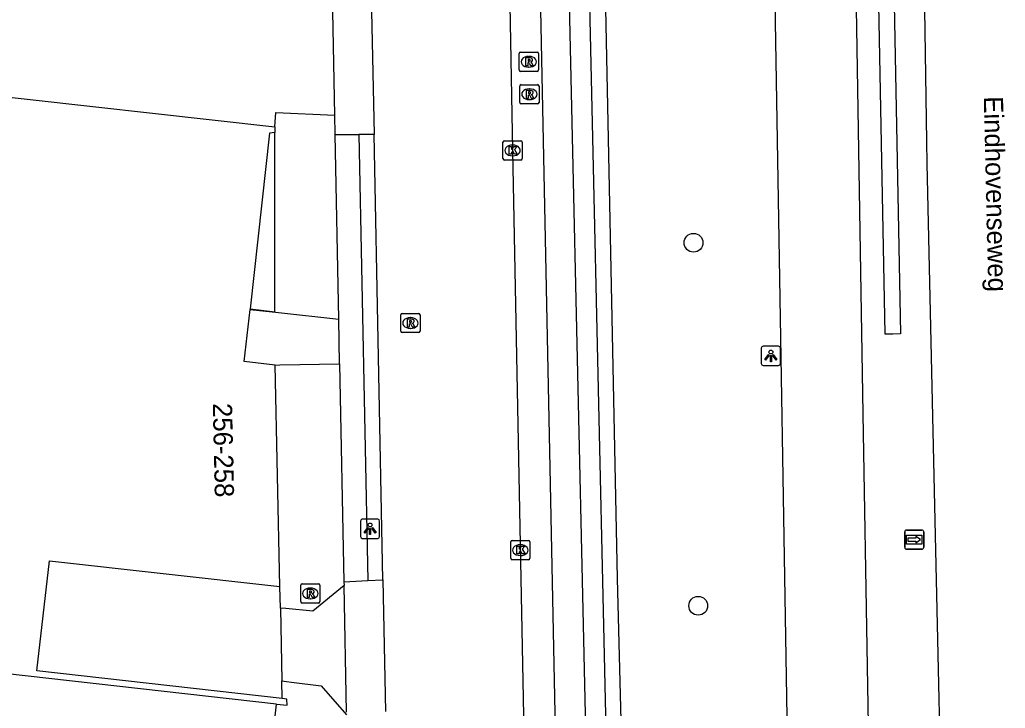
# Model space of a CAD drawing. Extents: x 161389 to 162585, y 388479 to 389761.
# Drawn here: x 162475.2 to 162526.5, y 388856.6 to 388892.5 of the extents above; entities that cross this region are included whole.
import ezdxf

# ---------------------------------------------------------------- set-up
doc = ezdxf.new("R2010")
doc.units = 0
for name, color, linetype in [('IMGEO_Berm_groen', 7, 'Continuous'), ('IMGEO_Boom', 7, 'Continuous'), ('IMGEO_Fietspad_gesloten', 7, 'Continuous'), ('IMGEO_Groenvoorziening', 7, 'Continuous'), ('IMGEO_Haag', 7, 'Continuous'), ('IMGEO_Kolk', 7, 'Continuous'), ('IMGEO_Lichtpunt', 7, 'Continuous'), ('IMGEO_Openbare_ruimte_label', 7, 'Continuous'), ('IMGEO_Pand', 7, 'Continuous'), ('IMGEO_Pand_nummerreeks', 7, 'Continuous'), ('IMGEO_Pand_overbouw', 7, 'Continuous'), ('IMGEO_Rijbaan_lokaal_gesloten', 7, 'Continuous'), ('IMGEO_Rijbaan_regionaal_gesloten', 7, 'Continuous'), ('IMGEO_Rioolput', 7, 'Continuous'), ('IMGEO_Voetpad_open', 7, 'Continuous'), ('IMGEO_Waterloop', 7, 'Continuous'), ('IMGEO_Wegwijzer', 7, 'Continuous')]:
    doc.layers.add(name, color=color, linetype=linetype)

msp = doc.modelspace()

# ---------------------------------------------------------------- linework, layer by layer
at = {"layer": 'IMGEO_Berm_groen'}
for points in [[(162485.689, 388681.463), (162489.638, 388688.939), (162493.393, 388696.514), (162499.135, 388710.054), (162499.893, 388712.133), (162500, 388712.436), (162504.276, 388726.446), (162504.955, 388729.188), (162507.287, 388742.621), (162508.048, 388750), (162508.507, 388763.596), (162508.502, 388764.034), (162507.703, 388808.23), (162506.277, 388863.384), (162505.585, 388897.306), (162503.491, 389000), (162502.554, 389045.938), (162502.136, 389054.149), (162501.235, 389062.489), (162500.618, 389070.413), (162500.992, 389075.618), (162501.263, 389081.238), (162501.272, 389081.426)], [(162504.239, 388778.441), (162503.938, 388784.771), (162503.945, 388811.232), (162502.197, 388897.243), (162502.143, 388899.896)]]:
    msp.add_lwpolyline(points, dxfattribs=at)
at = {"layer": 'IMGEO_Boom'}
for centre in [(162510.232, 388880.857), (162510.475, 388861.96)]:
    msp.add_circle(centre, 0.489, dxfattribs=at)
at = {"layer": 'IMGEO_Fietspad_gesloten'}
for points in [[(162510.065, 389081.426), (162510.235, 389079.2), (162511.097, 389057.663), (162512.275, 389022.964), (162514.823, 388871.796), (162517.21, 388728.105)], [(162514.292, 389081.426), (162514.262, 389079.427), (162515.393, 389057.642), (162516.561, 389022.995), (162519.033, 388871.958), (162521.523, 388727.275)]]:
    msp.add_lwpolyline(points, dxfattribs=at)
at = {"layer": 'IMGEO_Groenvoorziening'}
for points in [[(162488.443, 388886.892), (162488.497, 388887.644), (162491.565, 388887.495)], [(162488.838, 388857.129), (162488.818, 388858.047)], [(162492.098, 388851.061), (162487.953, 388851.459), (162488.523, 388856.678), (162488.541, 388856.845)]]:
    msp.add_lwpolyline(points, dxfattribs=at)
at = {"layer": 'IMGEO_Haag'}
for points in [[(162521, 388876.114), (162520.6, 388876.106), (162520.2, 388876.098), (162518.628, 388958.294), (162519.028, 388958.302), (162519.428, 388958.31), (162521, 388876.114)], [(162488.735, 388861.843), (162488.711, 388862.963)]]:
    msp.add_lwpolyline(points, dxfattribs=at)
at = {"layer": 'IMGEO_Kolk'}
for p, q in [((162500.318, 388885.236), (162500.318, 388886.088)), ((162500.393, 388886.162), (162501.245, 388886.162)), ((162500.806, 388885.942), (162500.831, 388885.942)), ((162501.319, 388886.088), (162501.319, 388885.236)), ((162500.829, 388885.382), (162500.804, 388885.382)), ((162501.245, 388885.162), (162500.393, 388885.162)), ((162500.719, 388864.429), (162500.719, 388865.281)), ((162500.794, 388865.355), (162501.646, 388865.355)), ((162501.207, 388865.135), (162501.232, 388865.135)), ((162501.72, 388865.281), (162501.72, 388864.429)), ((162501.646, 388864.355), (162500.794, 388864.355)), ((162501.23, 388864.575), (162501.205, 388864.575))]:
    msp.add_line(p, q, dxfattribs=at)
for points in [[(162500.318, 388885.236), (162500.318, 388886.088)], [(162500.393, 388886.162), (162501.245, 388886.162)], [(162501.319, 388886.088), (162501.319, 388885.236)], [(162500.639, 388885.862), (162500.762, 388885.862), (162500.762, 388885.711), (162500.892, 388885.862), (162501.056, 388885.862), (162500.91, 388885.711), (162501.063, 388885.462), (162500.911, 388885.462), (162500.826, 388885.626), (162500.762, 388885.559), (162500.762, 388885.462), (162500.639, 388885.462), (162500.639, 388885.862)], [(162501.245, 388885.162), (162500.393, 388885.162)], [(162500.719, 388864.429), (162500.719, 388865.281)], [(162500.794, 388865.355), (162501.646, 388865.355)], [(162501.04, 388865.055), (162501.163, 388865.055), (162501.163, 388864.904), (162501.293, 388865.055), (162501.457, 388865.055), (162501.311, 388864.904), (162501.464, 388864.655), (162501.312, 388864.655), (162501.227, 388864.819), (162501.163, 388864.752), (162501.163, 388864.655), (162501.04, 388864.655), (162501.04, 388865.055)], [(162501.72, 388865.281), (162501.72, 388864.429)], [(162501.646, 388864.355), (162500.794, 388864.355)]]:
    msp.add_lwpolyline(points, dxfattribs=at)
for centre, start, end in [((162500.395, 388886.086), 91.552, 178.448), ((162500.395, 388886.086), 91.552, 178.448), ((162501.243, 388886.086), 1.552, 88.448), ((162501.243, 388886.086), 1.552, 88.448), ((162500.395, 388885.238), 181.552, 268.448), ((162500.395, 388885.238), 181.552, 268.448), ((162501.243, 388885.238), 271.552, 358.448), ((162501.243, 388885.238), 271.552, 358.448), ((162500.796, 388865.279), 91.552, 178.448), ((162500.796, 388865.279), 91.552, 178.448), ((162501.644, 388865.279), 1.552, 88.448), ((162501.644, 388865.279), 1.552, 88.448), ((162500.796, 388864.431), 181.552, 268.448), ((162500.796, 388864.431), 181.552, 268.448), ((162501.644, 388864.431), 271.552, 358.448), ((162501.644, 388864.431), 271.552, 358.448)]:
    msp.add_arc(centre, 0.0765, start, end, dxfattribs=at)
for centre, major_axis, ratio, start_param, end_param in [((162500.805, 388885.662), (-0.387, 0.002), 0.722429, 4.712389, 7.853982), ((162500.83, 388885.662), (-0.39, 0.002), 0.717154, 1.570796, 4.712389), ((162501.206, 388864.855), (-0.387, 0.002), 0.722429, 4.712389, 7.853982), ((162501.231, 388864.855), (-0.39, 0.002), 0.717154, 1.570796, 4.712389)]:
    msp.add_ellipse(centre, major_axis=major_axis, ratio=ratio, start_param=start_param, end_param=end_param, dxfattribs=at)
at = {"layer": 'IMGEO_Lichtpunt'}
for p, q in [((162513.758, 388875.37), (162513.758, 388874.563)), ((162513.758, 388875.37), (162513.758, 388874.563)), ((162514.66, 388875.465), (162513.852, 388875.465)), ((162514.66, 388875.465), (162513.852, 388875.465)), ((162514.754, 388874.563), (162514.754, 388875.37)), ((162514.754, 388874.563), (162514.754, 388875.37)), ((162513.852, 388874.469), (162514.66, 388874.469)), ((162513.852, 388874.469), (162514.66, 388874.469)), ((162493.807, 388866.463), (162492.999, 388866.463)), ((162493.807, 388866.463), (162492.999, 388866.463)), ((162492.905, 388866.368), (162492.905, 388865.561)), ((162492.905, 388866.368), (162492.905, 388865.561)), ((162493.901, 388865.561), (162493.901, 388866.368)), ((162493.901, 388865.561), (162493.901, 388866.368)), ((162492.999, 388865.467), (162493.807, 388865.467)), ((162492.999, 388865.467), (162493.807, 388865.467))]:
    msp.add_line(p, q, dxfattribs=at)
for points in [[(162514.132, 388875.034), (162514.171, 388875.006), (162513.983, 388874.744), (162513.945, 388874.771), (162514.132, 388875.034)], [(162514.234, 388874.986), (162514.281, 388874.986), (162514.281, 388874.664), (162514.234, 388874.664), (162514.234, 388874.986)], [(162514.344, 388875.006), (162514.382, 388875.033), (162514.569, 388874.771), (162514.53, 388874.743), (162514.344, 388875.006)], [(162493.279, 388866.032), (162493.318, 388866.004), (162493.13, 388865.742), (162493.092, 388865.769), (162493.279, 388866.032)], [(162493.381, 388865.984), (162493.428, 388865.984), (162493.428, 388865.662), (162493.381, 388865.662), (162493.381, 388865.984)], [(162493.491, 388866.004), (162493.529, 388866.031), (162493.716, 388865.769), (162493.677, 388865.741), (162493.491, 388866.004)]]:
    msp.add_lwpolyline(points, dxfattribs=at)
for centre in [(162514.257, 388875.168), (162493.404, 388866.166)]:
    msp.add_circle(centre, 0.0994, dxfattribs=at)
for centre, start, end in [((162513.852, 388875.37), 90, 180), ((162513.852, 388875.37), 90, 180), ((162514.66, 388875.37), 0, 90), ((162514.66, 388875.37), 0, 90), ((162513.852, 388874.563), 180, 270), ((162513.852, 388874.563), 180, 270), ((162514.66, 388874.563), 270, 0), ((162514.66, 388874.563), 270, 360), ((162492.999, 388866.368), 90, 180), ((162492.999, 388866.368), 90, 180), ((162493.807, 388866.368), 0, 90), ((162493.807, 388866.368), 0, 90), ((162492.999, 388865.561), 180, 270), ((162492.999, 388865.561), 180, 270), ((162493.807, 388865.561), 270, 0), ((162493.807, 388865.561), 270, 360)]:
    msp.add_arc(centre, 0.0946, start, end, dxfattribs=at)
at = {"layer": 'IMGEO_Pand'}
for points in [[(162488.541, 388856.845), (162437.609, 388862.581), (162440.94, 388892.207), (162488.443, 388886.892)], [(162488.443, 388886.892), (162488.44, 388886.587), (162488.176, 388886.563), (162487.162, 388877.408), (162487.16, 388877.388)], [(162488.46, 388874.492), (162486.86, 388874.682), (162487.16, 388877.388)], [(162488.711, 388862.963), (162488.46, 388874.492)], [(162488.838, 388857.129), (162476.064, 388858.567), (162476.732, 388864.303), (162488.711, 388862.963)], [(162488.541, 388856.845), (162489.089, 388856.783), (162489.074, 388857.102), (162488.838, 388857.129)]]:
    msp.add_lwpolyline(points, dxfattribs=at)
at = {"layer": 'IMGEO_Pand_overbouw'}
msp.add_lwpolyline([(162488.44, 388886.587), (162488.176, 388886.563), (162487.162, 388877.408), (162488.455, 388877.254)], close=True, dxfattribs=at)
at = {"layer": 'IMGEO_Rijbaan_lokaal_gesloten'}
for points in [[(162500.546, 388899.883), (162500.817, 388885.662), (162501.627, 388843.777), (162502.076, 388822.868), (162502.515, 388801.899), (162502.522, 388800.855)], [(162493.479, 388892.905), (162493.608, 388886.494)], [(162494.075, 388863.303), (162493.608, 388886.494)], [(162494.075, 388863.303), (162494.213, 388856.462)]]:
    msp.add_lwpolyline(points, dxfattribs=at)
at = {"layer": 'IMGEO_Rijbaan_regionaal_gesloten'}
msp.add_lwpolyline([(162523.006, 389081.426), (162522.22, 389068.571), (162521.349, 389046.314), (162520.739, 389023.777), (162520.838, 389000), (162520.774, 388990.381), (162522.364, 388884.975), (162523.635, 388828.454), (162524.277, 388798.785), (162524.652, 388775.367), (162524.813, 388770.581), (162525.392, 388750.463), (162525.398, 388750), (162525.385, 388736.547)], dxfattribs=at)
at = {"layer": 'IMGEO_Rioolput'}
for p, q in [((162501.161, 388889.853), (162501.161, 388890.705)), ((162501.236, 388890.779), (162502.088, 388890.779)), ((162501.649, 388890.559), (162501.674, 388890.559)), ((162502.162, 388890.705), (162502.162, 388889.853)), ((162501.672, 388889.999), (162501.647, 388889.999)), ((162502.088, 388889.779), (162501.236, 388889.779)), ((162501.192, 388888.159), (162501.192, 388889.011)), ((162501.267, 388889.085), (162502.119, 388889.085)), ((162502.193, 388889.011), (162502.193, 388888.159)), ((162501.68, 388888.865), (162501.705, 388888.865)), ((162502.119, 388888.085), (162501.267, 388888.085)), ((162501.703, 388888.305), (162501.678, 388888.305)), ((162495.076, 388877.178), (162495.928, 388877.178)), ((162495.001, 388876.252), (162495.001, 388877.104)), ((162495.489, 388876.958), (162495.514, 388876.958)), ((162496.002, 388877.104), (162496.002, 388876.252)), ((162495.928, 388876.178), (162495.076, 388876.178)), ((162495.512, 388876.398), (162495.487, 388876.398)), ((162489.794, 388862.175), (162489.794, 388863.027)), ((162489.869, 388863.101), (162490.721, 388863.101)), ((162490.282, 388862.881), (162490.307, 388862.881)), ((162490.795, 388863.027), (162490.795, 388862.175)), ((162490.305, 388862.321), (162490.28, 388862.321)), ((162490.721, 388862.101), (162489.869, 388862.101))]:
    msp.add_line(p, q, dxfattribs=at)
for points in [[(162501.161, 388889.853), (162501.161, 388890.705)], [(162501.236, 388890.779), (162502.088, 388890.779)], [(162502.162, 388890.705), (162502.162, 388889.853)], [(162501.75, 388890.477), (162501.498, 388890.479), (162501.498, 388890.079)], [(162501.498, 388890.079), (162501.622, 388890.079), (162501.622, 388890.241), (162501.633, 388890.241)], [(162501.676, 388890.398), (162501.622, 388890.398), (162501.622, 388890.317)], [(162501.622, 388890.317), (162501.674, 388890.317)], [(162501.68, 388890.212), (162501.751, 388890.079), (162501.891, 388890.079), (162501.826, 388890.205)], [(162502.088, 388889.779), (162501.236, 388889.779)], [(162501.192, 388888.159), (162501.192, 388889.011)], [(162501.267, 388889.085), (162502.119, 388889.085)], [(162502.193, 388889.011), (162502.193, 388888.159)], [(162501.781, 388888.783), (162501.529, 388888.785), (162501.529, 388888.385)], [(162501.529, 388888.385), (162501.653, 388888.385), (162501.653, 388888.547), (162501.664, 388888.547)], [(162501.707, 388888.704), (162501.653, 388888.704), (162501.653, 388888.623)], [(162501.653, 388888.623), (162501.705, 388888.623)], [(162501.711, 388888.518), (162501.782, 388888.385), (162501.922, 388888.385), (162501.857, 388888.511)], [(162502.119, 388888.085), (162501.267, 388888.085)], [(162495.076, 388877.178), (162495.928, 388877.178)], [(162495.001, 388876.252), (162495.001, 388877.104)], [(162495.59, 388876.876), (162495.338, 388876.878), (162495.338, 388876.478)], [(162495.516, 388876.797), (162495.462, 388876.797), (162495.462, 388876.716)], [(162495.462, 388876.716), (162495.514, 388876.716)], [(162496.002, 388877.104), (162496.002, 388876.252)], [(162495.928, 388876.178), (162495.076, 388876.178)], [(162495.338, 388876.478), (162495.462, 388876.478), (162495.462, 388876.64), (162495.473, 388876.64)], [(162495.52, 388876.611), (162495.591, 388876.478), (162495.731, 388876.478), (162495.666, 388876.604)], [(162489.794, 388862.175), (162489.794, 388863.027)], [(162489.869, 388863.101), (162490.721, 388863.101)], [(162490.795, 388863.027), (162490.795, 388862.175)], [(162490.383, 388862.799), (162490.131, 388862.801), (162490.131, 388862.401)], [(162490.131, 388862.401), (162490.255, 388862.401), (162490.255, 388862.563), (162490.266, 388862.563)], [(162490.309, 388862.72), (162490.255, 388862.72), (162490.255, 388862.639)], [(162490.255, 388862.639), (162490.307, 388862.639)], [(162490.313, 388862.534), (162490.384, 388862.401), (162490.524, 388862.401), (162490.459, 388862.527)], [(162490.721, 388862.101), (162489.869, 388862.101)]]:
    msp.add_lwpolyline(points, dxfattribs=at)
for centre, radius, start, end in [((162501.238, 388890.703), 0.0765, 91.552, 178.448), ((162501.238, 388890.703), 0.0765, 91.552, 178.448), ((162502.086, 388890.703), 0.0765, 1.552, 88.448), ((162502.086, 388890.703), 0.0765, 1.552, 88.448), ((162501.632, 388890.188), 0.0533, 26.0293, 88.6989), ((162501.658, 388890.506), 0.19, 274.7715, 282.9687), ((162501.682, 388890.302), 0.0964, 77.0061, 93.1865), ((162501.696, 388890.359), 0.0378, 276.6634, 79.6772), ((162501.749, 388890.367), 0.109, 350.3612, 89.416), ((162501.747, 388890.367), 0.112, 277.5842, 350.9817), ((162501.731, 388890.152), 0.108, 29.5134, 73.7905), ((162501.238, 388889.855), 0.0765, 181.552, 268.448), ((162501.238, 388889.855), 0.0765, 181.552, 268.448), ((162502.086, 388889.855), 0.0765, 271.552, 358.448), ((162502.086, 388889.855), 0.0765, 271.552, 358.448), ((162501.269, 388889.009), 0.0765, 91.552, 178.448), ((162501.269, 388889.009), 0.0765, 91.552, 178.448), ((162502.117, 388889.009), 0.0765, 1.552, 88.448), ((162502.117, 388889.009), 0.0765, 1.552, 88.448), ((162501.663, 388888.494), 0.0533, 26.0293, 88.6989), ((162501.689, 388888.812), 0.19, 274.7715, 282.9687), ((162501.713, 388888.608), 0.0964, 77.0061, 93.1865), ((162501.727, 388888.665), 0.0378, 276.6634, 79.6772), ((162501.78, 388888.673), 0.109, 350.3612, 89.416), ((162501.778, 388888.673), 0.112, 277.5842, 350.9817), ((162501.762, 388888.458), 0.108, 29.5134, 73.7905), ((162501.269, 388888.161), 0.0765, 181.552, 268.448), ((162501.269, 388888.161), 0.0765, 181.552, 268.448), ((162502.117, 388888.161), 0.0765, 271.552, 358.448), ((162502.117, 388888.161), 0.0765, 271.552, 358.448), ((162495.078, 388877.102), 0.0765, 91.552, 178.448), ((162495.078, 388877.102), 0.0765, 91.552, 178.448), ((162495.926, 388877.102), 0.0765, 1.552, 88.448), ((162495.926, 388877.102), 0.0765, 1.552, 88.448), ((162495.498, 388876.905), 0.19, 274.7715, 282.9687), ((162495.522, 388876.701), 0.0964, 77.0061, 93.1865), ((162495.536, 388876.758), 0.0378, 276.6634, 79.6772), ((162495.589, 388876.766), 0.109, 350.3612, 89.416), ((162495.587, 388876.766), 0.112, 277.5842, 350.9817), ((162495.571, 388876.551), 0.108, 29.5134, 73.7905), ((162495.078, 388876.254), 0.0765, 181.552, 268.448), ((162495.078, 388876.254), 0.0765, 181.552, 268.448), ((162495.472, 388876.587), 0.0533, 26.0293, 88.6989), ((162495.926, 388876.254), 0.0765, 271.552, 358.448), ((162495.926, 388876.254), 0.0765, 271.552, 358.448), ((162489.871, 388863.025), 0.0765, 91.552, 178.448), ((162489.871, 388863.025), 0.0765, 91.552, 178.448), ((162490.719, 388863.025), 0.0765, 1.552, 88.448), ((162490.719, 388863.025), 0.0765, 1.552, 88.448), ((162490.265, 388862.51), 0.0533, 26.0293, 88.6989), ((162490.291, 388862.828), 0.19, 274.7715, 282.9687), ((162490.315, 388862.624), 0.0964, 77.0061, 93.1865), ((162490.329, 388862.681), 0.0378, 276.6634, 79.6772), ((162490.382, 388862.689), 0.109, 350.3612, 89.416), ((162490.38, 388862.689), 0.112, 277.5842, 350.9817), ((162490.364, 388862.474), 0.108, 29.5134, 73.7905), ((162489.871, 388862.177), 0.0765, 181.552, 268.448), ((162489.871, 388862.177), 0.0765, 181.552, 268.448), ((162490.719, 388862.177), 0.0765, 271.552, 358.448), ((162490.719, 388862.177), 0.0765, 271.552, 358.448)]:
    msp.add_arc(centre, radius, start, end, dxfattribs=at)
for centre, major_axis, ratio, start_param, end_param in [((162501.648, 388890.279), (-0.387, 0.002), 0.722429, 4.712389, 7.853982), ((162501.673, 388890.279), (-0.39, 0.002), 0.717154, 1.570796, 4.712389), ((162501.679, 388888.585), (-0.387, 0.002), 0.722429, 4.712389, 7.853982), ((162501.704, 388888.585), (-0.39, 0.002), 0.717154, 1.570796, 4.712389), ((162495.488, 388876.678), (-0.387, 0.002), 0.722429, 4.712389, 7.853982), ((162495.513, 388876.678), (-0.39, 0.002), 0.717154, 1.570796, 4.712389), ((162490.281, 388862.601), (-0.387, 0.002), 0.722429, 4.712389, 7.853982), ((162490.306, 388862.601), (-0.39, 0.002), 0.717154, 1.570796, 4.712389)]:
    msp.add_ellipse(centre, major_axis=major_axis, ratio=ratio, start_param=start_param, end_param=end_param, dxfattribs=at)
at = {"layer": 'IMGEO_Voetpad_open'}
for points in [[(162491.565, 388887.495), (162491.458, 388892.887)], [(162491.585, 388886.489), (162491.565, 388887.495)], [(162491.585, 388886.489), (162492.812, 388886.492)], [(162491.775, 388876.877), (162491.585, 388886.489)], [(162493.608, 388886.494), (162492.812, 388886.492)], [(162492.812, 388886.492), (162493.279, 388863.267)], [(162487.16, 388877.388), (162488.641, 388877.224), (162491.775, 388876.877)], [(162491.821, 388874.558), (162491.775, 388876.877)], [(162488.46, 388874.492), (162488.7, 388874.497), (162491.821, 388874.558)], [(162491.821, 388874.558), (162492.045, 388863.211)], [(162492.049, 388863.021), (162490.432, 388861.686), (162489.024, 388861.816), (162488.735, 388861.843)], [(162492.045, 388863.211), (162493.279, 388863.267)], [(162492.045, 388863.211), (162492.049, 388863.021)], [(162492.18, 388856.415), (162492.049, 388863.021)], [(162493.279, 388863.267), (162494.075, 388863.303)], [(162488.735, 388861.843), (162488.818, 388858.047)], [(162488.818, 388858.047), (162489.064, 388858.017), (162489.307, 388857.987), (162490.853, 388857.798), (162492.182, 388856.279)]]:
    msp.add_lwpolyline(points, dxfattribs=at)
at = {"layer": 'IMGEO_Waterloop'}
for points in [[(162483.406, 388682.653), (162486.57, 388687.943), (162493, 388700.568), (162497.181, 388711.153), (162500.804, 388721.953), (162503.142, 388731.482), (162504.195, 388736.481), (162505.954, 388751.52), (162506.349, 388762.359), (162506.053, 388775.359), (162505.188, 388821.013), (162504.94, 388841.621), (162504.505, 388860.971), (162503.038, 388926.396)], [(162504.093, 388925.58), (162505.561, 388860.155), (162505.995, 388840.805), (162506.244, 388820.196), (162507.105, 388775.346), (162507.405, 388761.542), (162507.01, 388750.703), (162505.251, 388735.665), (162504.198, 388730.666), (162501.86, 388721.136), (162498.237, 388710.337), (162494.056, 388699.752), (162487.626, 388687.126), (162484.549, 388682.057)]]:
    msp.add_lwpolyline(points, dxfattribs=at)
at = {"layer": 'IMGEO_Wegwijzer'}
for p, q in [((162521.316, 388865.903), (162522.106, 388865.903)), ((162522.106, 388865.903), (162521.316, 388865.903)), ((162521.216, 388865.003), (162521.216, 388865.803)), ((162521.216, 388865.803), (162521.216, 388865.003)), ((162522.206, 388865.803), (162522.206, 388865.003)), ((162522.206, 388865.003), (162522.206, 388865.803)), ((162522.106, 388864.903), (162521.316, 388864.903)), ((162521.316, 388864.903), (162522.106, 388864.903))]:
    msp.add_line(p, q, dxfattribs=at)
for points in [[(162521.317, 388865.635), (162522.105, 388865.635), (162522.105, 388865.171), (162521.317, 388865.171), (162521.317, 388865.635)], [(162521.382, 388865.487), (162521.382, 388865.403), (162521.382, 388865.319), (162521.793, 388865.319), (162521.793, 388865.236), (162522.04, 388865.403), (162521.793, 388865.57), (162521.793, 388865.487), (162521.382, 388865.487)]]:
    msp.add_lwpolyline(points, dxfattribs=at)
for centre, start, end in [((162521.316, 388865.803), 90, 180), ((162521.316, 388865.803), 90, 180), ((162522.106, 388865.803), 0, 90), ((162522.106, 388865.803), 360, 90), ((162521.316, 388865.003), 180, 270), ((162521.316, 388865.003), 180, 270), ((162522.106, 388865.003), 270, 0), ((162522.106, 388865.003), 270, 0)]:
    msp.add_arc(centre, 0.1, start, end, dxfattribs=at)

# ---------------------------------------------------------------- texts
at = {"layer": 'IMGEO_Openbare_ruimte_label'}
msp.add_text('Eindhovenseweg', height=1, rotation=271.3176, dxfattribs=at).set_placement((162525.332, 388888.47))
at = {"layer": 'IMGEO_Pand_nummerreeks'}
msp.add_text('256-258', height=1, rotation=271.2488, dxfattribs=at).set_placement((162485.222, 388872.502))

doc.saveas('drawing.dxf')
